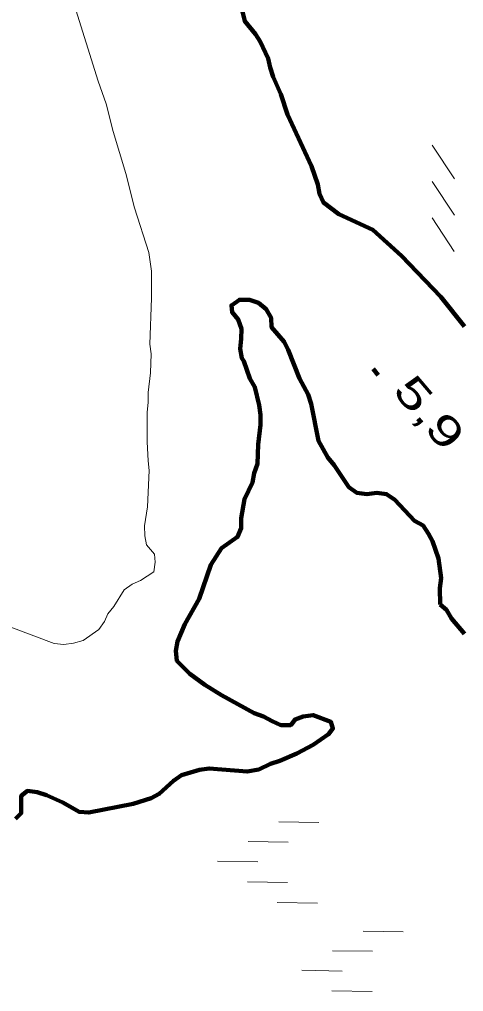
# Model space of a CAD drawing. Extents: x 386081 to 389416, y 5130568 to 5134082.
# Drawn here: x 387724.4 to 387768.5, y 5133179.7 to 5133276.2 of the extents above; entities that cross this region are included whole.
import ezdxf

# ---------------------------------------------------------------- set-up
doc = ezdxf.new("R2010")
doc.units = 0
doc.header["$LTSCALE"] = 1.2
doc.linetypes.add('DASH_DOUBLE_DOT', pattern=[9.2, 5, -1.2, 0.3, -1.2, 0.3, -1.2])
for name, color, linetype, lineweight in [('2', 7, 'Continuous', 13), ('3', 7, 'Continuous', 140), ('4', 7, 'DASH_DOUBLE_DOT', 53), ('6', 7, 'Continuous', 13)]:
    doc.layers.add(name, color=color, linetype=linetype, lineweight=lineweight)

msp = doc.modelspace()

# ---------------------------------------------------------------- linework, layer by layer
at = {"layer": '2'}
msp.add_lwpolyline([(387729.83, 5133277.71), (387732.22, 5133270.11), (387733.01, 5133267.86), (387733.69, 5133265.12), (387734.97, 5133260.93), (387735.83, 5133257.52), (387737.24, 5133253.08), (387737.49, 5133251.25), (387737.5, 5133248.57), (387737.34, 5133244), (387737.47, 5133243.02), (387737.42, 5133241.13), (387737.18, 5133239.18), (387737.19, 5133238.2), (387737.07, 5133237.22), (387737.09, 5133234.3), (387737.16, 5133232.41), (387737.28, 5133231.43), (387737.12, 5133227.83), (387736.82, 5133225.94), (387736.83, 5133224.96), (387737.01, 5133224.05), (387737.8, 5133223.14), (387737.87, 5133222.35), (387737.75, 5133221.37), (387736.43, 5133220.51), (387735.58, 5133220.14), (387734.8, 5133219.58), (387733.78, 5133217.92), (387733.18, 5133217.19), (387732.83, 5133216.45), (387732.29, 5133215.65), (387730.72, 5133214.54), (387729.76, 5133214.29), (387728.8, 5133214.16), (387727.83, 5133214.27), (387723.54, 5133215.88)], dxfattribs=at)
at = {"layer": '3'}
msp.add_line((387759.51, 5133241.53), (387760.02, 5133240.92), dxfattribs=at)
at = {"layer": '4', "linetype": 'Continuous', "lineweight": 90}
for points in [[(387744.13, 5133280.18), (387744.99, 5133280.06), (387745.67, 5133279.38), (387746.16, 5133278.52), (387746.77, 5133276.06), (387747.82, 5133274.77), (387748.31, 5133274.03), (387749.1, 5133272.37), (387749.29, 5133271.45), (387749.6, 5133270.53), (387750.33, 5133268.81), (387751.01, 5133266.78), (387753.4, 5133261.67), (387754.02, 5133259.83), (387754.2, 5133258.91), (387754.57, 5133258.04), (387756.1, 5133256.88), (387759.48, 5133255.34), (387762.31, 5133252.76), (387766.23, 5133248.7), (387768.57, 5133245.75)], [(387766.16, 5133218.14), (387766.13, 5133219.75), (387766.25, 5133220.74), (387766.01, 5133222.7), (387765.39, 5133224.42), (387765.02, 5133225.16), (387764.47, 5133225.96), (387763.61, 5133226.45), (387761.65, 5133228.54), (387760.85, 5133229.09), (387759.87, 5133229.22), (387758.89, 5133229.09), (387757.9, 5133229.22), (387757.11, 5133229.77), (387755.63, 5133231.98), (387755.02, 5133232.72), (387754.1, 5133234.38), (387753.36, 5133238.06), (387753.06, 5133238.99), (387752.2, 5133240.58), (387751.09, 5133243.41), (387750.66, 5133244.21), (387749.43, 5133245.69), (387749.37, 5133246.61), (387748.88, 5133247.47), (387748.14, 5133248.08), (387747.22, 5133248.39), (387746.24, 5133248.39), (387745.44, 5133247.84), (387745.5, 5133247.16), (387746.12, 5133246.42), (387746.43, 5133245.5), (387746.42, 5133244.52), (387746.3, 5133243.53), (387746.49, 5133242.61), (387746.67, 5133242.3), (387747.28, 5133240.58), (387747.78, 5133239.72), (387748.2, 5133237.94), (387748.33, 5133236.96), (387748.33, 5133235.97), (387748.08, 5133234.01), (387748.02, 5133232.1), (387747.71, 5133231.18), (387747.53, 5133230.26), (387746.73, 5133228.6), (387746.42, 5133226.69), (387746.42, 5133225.71), (387746.05, 5133224.85), (387744.46, 5133223.74), (387743.41, 5133222.08), (387742.25, 5133218.7), (387740.83, 5133216.18), (387740.1, 5133214.45), (387739.91, 5133213.53), (387740.03, 5133212.55), (387741.32, 5133211.26), (387742.8, 5133210.15), (387744.46, 5133209.11), (387747.71, 5133207.33), (387748.63, 5133207.02), (387749.49, 5133206.53), (387750.35, 5133206.16), (387751.33, 5133206.16), (387751.76, 5133206.72), (387752.56, 5133207.02), (387753.54, 5133207.15), (387755.32, 5133206.47), (387755.51, 5133205.8), (387755.08, 5133205.24), (387753.54, 5133204.2), (387751.95, 5133203.34), (387750.23, 5133202.6), (387749.31, 5133202.29), (387748.15, 5133201.73), (387746.99, 5133201.54), (387743.24, 5133201.85), (387742.26, 5133201.72), (387740.48, 5133201.17), (387739.68, 5133200.62), (387738.27, 5133199.32), (387737.47, 5133198.89), (387735.69, 5133198.34), (387731.27, 5133197.47), (387730.34, 5133197.53), (387728.69, 5133198.46), (387727.09, 5133199.19), (387726.17, 5133199.5), (387725.18, 5133199.62), (387724.57, 5133199.13), (387724.57, 5133197.41), (387724.02, 5133196.85)], [(387768.58, 5133215.21), (387767.29, 5133216.74), (387766.8, 5133217.6), (387766.16, 5133218.14)]]:
    msp.add_lwpolyline(points, dxfattribs=at)
at = {"layer": '6'}
for p, q in [((387767.58, 5133260.4), (387765.38, 5133263.74)), ((387767.58, 5133256.8), (387765.36, 5133260.13)), ((387767.56, 5133253.2), (387765.36, 5133256.54)), ((387754.12, 5133196.47), (387750.14, 5133196.53)), ((387751.08, 5133194.53), (387747.1, 5133194.59)), ((387748.06, 5133192.57), (387744.06, 5133192.65)), ((387751.02, 5133190.53), (387747.02, 5133190.59)), ((387753.98, 5133188.47), (387749.98, 5133188.55)), ((387762.5, 5133185.63), (387758.52, 5133185.69)), ((387759.46, 5133183.69), (387755.48, 5133183.75)), ((387756.44, 5133181.73), (387752.44, 5133181.81)), ((387759.4, 5133179.69), (387755.4, 5133179.75))]:
    msp.add_line(p, q, dxfattribs=at)

# ---------------------------------------------------------------- texts
at = {"layer": '3', "width": 1.45}
msp.add_text('5,9    ', height=3, rotation=310.294, dxfattribs=at).set_placement((387761.34, 5133239.31))

doc.saveas('drawing.dxf')
